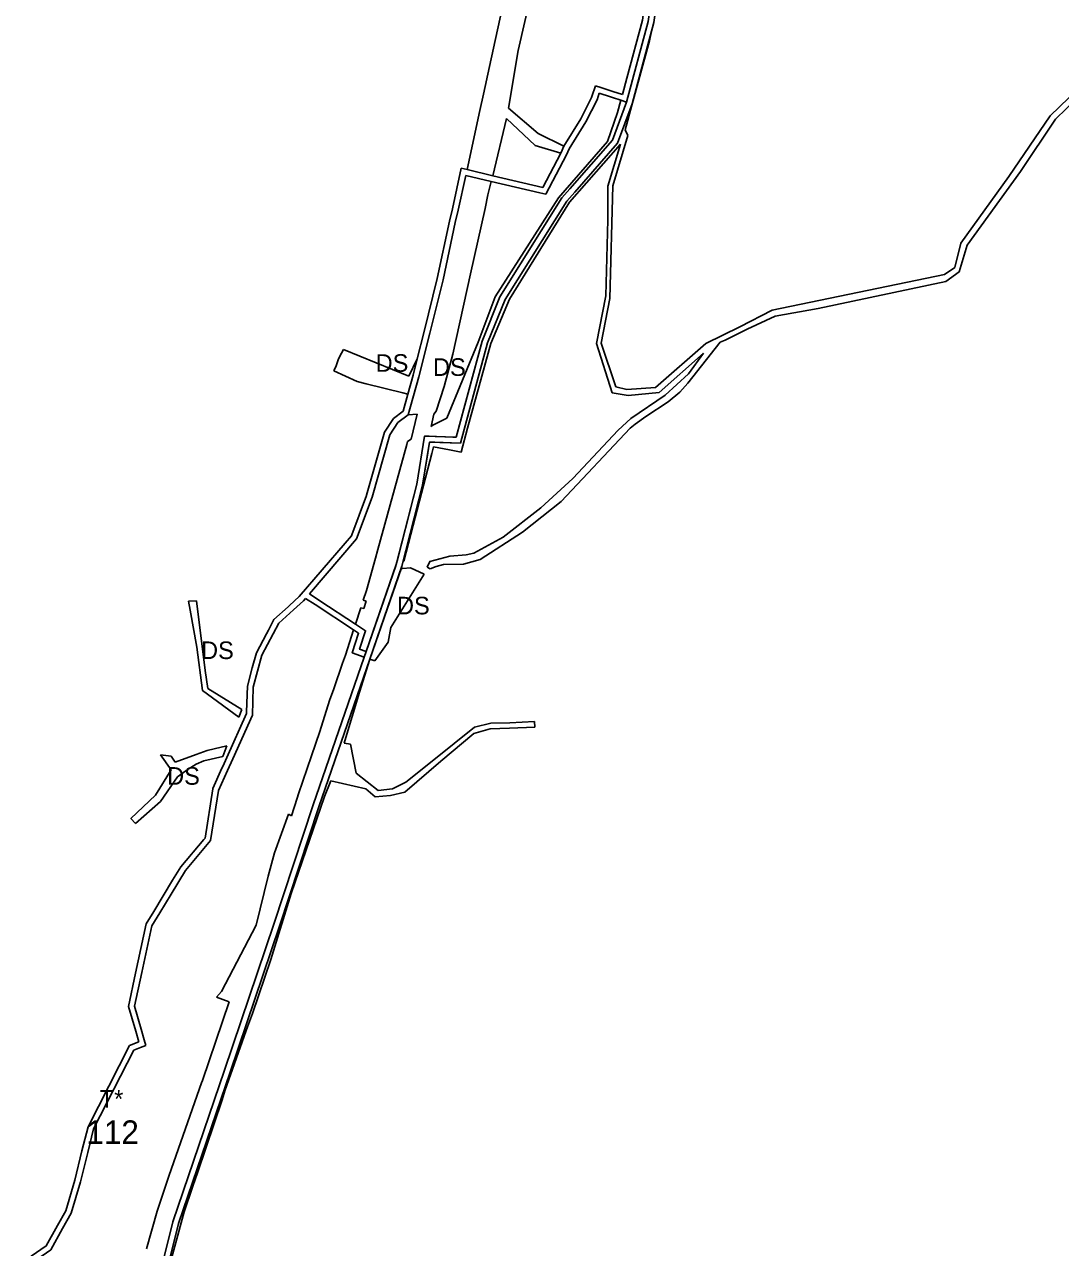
# Model space of a CAD drawing. Extents: x -477304 to -465641, y -1159113 to -1149285.
# Drawn here: x -475565 to -475036, y -1152941 to -1152317 of the extents above; entities that cross this region are included whole.
import ezdxf

# ---------------------------------------------------------------- set-up
doc = ezdxf.new("R2010")
doc.units = 0
for name, color, linetype in [('14', 7, 'Continuous'), ('35', 7, 'Continuous'), ('4', 7, 'Continuous'), ('60', 7, 'Continuous')]:
    doc.layers.add(name, color=color, linetype=linetype)

msp = doc.modelspace()

# ---------------------------------------------------------------- linework, layer by layer
at = {"layer": '14'}
for points in [[(-475245.44, -1152186.35), (-475243.65, -1152218.75), (-475241.46, -1152262.62), (-475241.46, -1152269.39), (-475241.31, -1152270.51), (-475241.34, -1152274.35), (-475246.95, -1152315.16), (-475258.01, -1152356.36)], [(-475255.15, -1152357.27), (-475244.01, -1152315.75), (-475238.34, -1152274.57), (-475238.31, -1152270.32), (-475238.43, -1152269.44)], [(-475258.01, -1152356.36), (-475265.24, -1152375.85), (-475286.99, -1152400.67)], [(-475284.43, -1152402.31), (-475262.62, -1152377.42), (-475255.15, -1152357.27)], [(-475286.99, -1152400.67), (-475290.96, -1152405.2), (-475322.62, -1152455.81), (-475331.74, -1152478.42), (-475345.01, -1152527.49)], [(-475342.74, -1152530.57), (-475328.89, -1152479.37), (-475319.94, -1152457.18), (-475288.55, -1152407), (-475284.43, -1152402.31)], [(-475345.01, -1152527.49), (-475361.04, -1152526.91), (-475365.02, -1152551.46), (-475375.51, -1152592.44)], [(-475372.63, -1152593.3), (-475362.08, -1152552.07), (-475358.5, -1152530), (-475342.74, -1152530.57)], [(-475375.51, -1152592.44), (-475390.91, -1152636.94), (-475391.89, -1152639.78), (-475391.91, -1152639.82), (-475417.9, -1152715.21), (-475437.95, -1152776.2), (-475463.13, -1152850.73), (-475489.63, -1152928.06), (-475499.3, -1152967.33), (-475503.12, -1152984.38), (-475508.96, -1153031.11)], [(-475506.02, -1153031.73), (-475500.16, -1152984.89), (-475496.38, -1152968.01), (-475486.75, -1152928.91), (-475460.29, -1152851.7), (-475435.1, -1152777.15), (-475415.06, -1152716.17), (-475389.07, -1152640.8), (-475372.63, -1152593.3)]]:
    msp.add_lwpolyline(points, dxfattribs=at)
at = {"layer": '35'}
for p, q in [((-475313.31, -1152330.04), (-475306.6, -1152300.91)), ((-475245.2, -1152320.2), (-475255.15, -1152357.27)), ((-475246.29, -1152325.1), (-475245.2, -1152320.2)), ((-475247.26, -1152328.87), (-475246.29, -1152325.1)), ((-475318.25, -1152359.48), (-475313.31, -1152330.04)), ((-475253.57, -1152351.76), (-475247.26, -1152328.87)), ((-475039.07, -1152365.09), (-475019.96, -1152346.46)), ((-475256.43, -1152362.34), (-475253.57, -1152351.76)), ((-475260.87, -1152355.44), (-475262.53, -1152361.67)), ((-475258.01, -1152356.36), (-475260.87, -1152355.44)), ((-475326.33, -1152393.96), (-475319.25, -1152364.75)), ((-475319.25, -1152364.75), (-475304.63, -1152378.54)), ((-475303.16, -1152372.41), (-475318.25, -1152359.48)), ((-475262.53, -1152361.67), (-475267.7, -1152376.49)), ((-475257.3, -1152365.58), (-475256.43, -1152362.34)), ((-475258.64, -1152370.54), (-475257.3, -1152365.58)), ((-475257.39, -1152373.38), (-475258.64, -1152370.54)), ((-475290.01, -1152378.88), (-475303.16, -1152372.41)), ((-475267.7, -1152376.49), (-475292.79, -1152405.29)), ((-475304.63, -1152378.54), (-475291.5, -1152382.46)), ((-475340.07, -1152393.8), (-475343.94, -1152411.53)), ((-475327.04, -1152396.88), (-475340.07, -1152393.8)), ((-475339.43, -1152390.87), (-475326.33, -1152393.96)), ((-475328.72, -1152403.82), (-475327.04, -1152396.88)), ((-475292.79, -1152405.29), (-475325.03, -1152455.81)), ((-475343.94, -1152411.53), (-475345.4, -1152417.79)), ((-475345.4, -1152417.79), (-475351.66, -1152447.13)), ((-475088.17, -1152443.1), (-475084.12, -1152429.44)), ((-475095.08, -1152448.03), (-475088.17, -1152443.1)), ((-475351.66, -1152447.13), (-475358.46, -1152474.34)), ((-475160.15, -1152461.72), (-475095.08, -1152448.03)), ((-475325.03, -1152455.81), (-475333.8, -1152478.93)), ((-475358.46, -1152474.34), (-475364.04, -1152496.65)), ((-475402.54, -1152482.7), (-475403.53, -1152484.59)), ((-475369.17, -1152496.34), (-475402.54, -1152482.7)), ((-475333.8, -1152478.93), (-475349.8, -1152517.74)), ((-475339.12, -1152522.84), (-475327.31, -1152479.71)), ((-475217.53, -1152479.71), (-475243.3, -1152502.09)), ((-475403.53, -1152484.59), (-475405, -1152487.43)), ((-475364.82, -1152487.4), (-475369.17, -1152496.34)), ((-475366.94, -1152495.89), (-475364.82, -1152487.4)), ((-475241.36, -1152504.61), (-475218.8, -1152484.62)), ((-475407.33, -1152493.63), (-475395.52, -1152499.07)), ((-475369.61, -1152505.52), (-475366.94, -1152495.89)), ((-475395.52, -1152499.07), (-475390.84, -1152500.22)), ((-475390.84, -1152500.22), (-475372.25, -1152504.78)), ((-475364.04, -1152496.65), (-475366.72, -1152506.32)), ((-475355.19, -1152514.25), (-475351.11, -1152501.62)), ((-475372.25, -1152504.78), (-475369.61, -1152505.52)), ((-475366.72, -1152506.32), (-475368.57, -1152513)), ((-475265.28, -1152504.9), (-475257.18, -1152506.21)), ((-475257.18, -1152506.21), (-475241.36, -1152504.61)), ((-475368.57, -1152513), (-475369.42, -1152516.07)), ((-475356.32, -1152515.74), (-475355.19, -1152514.25)), ((-475369.42, -1152516.07), (-475364.87, -1152515.73)), ((-475364.87, -1152515.73), (-475367.85, -1152528.58)), ((-475357.74, -1152522.07), (-475356.32, -1152515.74)), ((-475349.8, -1152517.74), (-475353.06, -1152519.45)), ((-475255.74, -1152517.88), (-475262.25, -1152523.9)), ((-475358.74, -1152526.99), (-475355.07, -1152527.12)), ((-475355.07, -1152527.12), (-475346.63, -1152527.43)), ((-475346.63, -1152527.43), (-475345.01, -1152527.49)), ((-475342.38, -1152535.13), (-475339.12, -1152522.84)), ((-475370.2, -1152531.15), (-475384.89, -1152584.8)), ((-475369.76, -1152529.72), (-475370.2, -1152531.15)), ((-475367.85, -1152528.58), (-475369.76, -1152529.72)), ((-475357.37, -1152535.88), (-475356.46, -1152532.42)), ((-475356.46, -1152532.42), (-475348.36, -1152533.98)), ((-475347.41, -1152530.4), (-475355.85, -1152530.1)), ((-475342.74, -1152530.57), (-475347.41, -1152530.4)), ((-475366.93, -1152572.39), (-475357.37, -1152535.88)), ((-475348.36, -1152533.98), (-475342.38, -1152535.13)), ((-475301.78, -1152563.63), (-475321, -1152578.56)), ((-475311.1, -1152576.04), (-475291.41, -1152560.25)), ((-475371.66, -1152590.85), (-475366.93, -1152572.39)), ((-475332.65, -1152590.02), (-475311.1, -1152576.04)), ((-475386.13, -1152589.33), (-475390.65, -1152605.83)), ((-475384.89, -1152584.8), (-475386.13, -1152589.33)), ((-475375.51, -1152592.44), (-475374.74, -1152589.43)), ((-475390.91, -1152636.94), (-475375.74, -1152593.11)), ((-475372.94, -1152594.18), (-475389.07, -1152640.8)), ((-475375.74, -1152593.11), (-475375.51, -1152592.44)), ((-475372.17, -1152594.47), (-475372.94, -1152594.18)), ((-475368.26, -1152594.26), (-475372.17, -1152594.47)), ((-475371.97, -1152590.71), (-475371.66, -1152590.85)), ((-475361.28, -1152597.35), (-475368.26, -1152594.26)), ((-475359.79, -1152593.93), (-475358.24, -1152594.73)), ((-475358.24, -1152594.73), (-475355.12, -1152593.51)), ((-475355.12, -1152593.51), (-475351.47, -1152592.55)), ((-475390.65, -1152605.83), (-475392.44, -1152610.64)), ((-475481.55, -1152611.15), (-475480.73, -1152615.77)), ((-475393.55, -1152614.57), (-475396.31, -1152622.95)), ((-475392.13, -1152615.04), (-475393.55, -1152614.57)), ((-475392.44, -1152610.64), (-475390.87, -1152611.2)), ((-475390.87, -1152611.2), (-475392.13, -1152615.04)), ((-475397.28, -1152625.9), (-475400.43, -1152635.47)), ((-475386.49, -1152641.76), (-475379.71, -1152632.18)), ((-475401.52, -1152638.73), (-475402.93, -1152642.86)), ((-475400.43, -1152635.47), (-475401.52, -1152638.73)), ((-475402.93, -1152642.86), (-475407.43, -1152655.98)), ((-475389.07, -1152640.8), (-475386.49, -1152641.76)), ((-475471.7, -1152655.74), (-475473.07, -1152646.63)), ((-475471.87, -1152658.75), (-475455.85, -1152670.52)), ((-475454.3, -1152666.48), (-475471.7, -1152655.74)), ((-475407.43, -1152655.98), (-475409.66, -1152661.97)), ((-475409.66, -1152661.97), (-475414.56, -1152677.69)), ((-475455.85, -1152670.52), (-475454.3, -1152666.48)), ((-475317.49, -1152673.28), (-475327.3, -1152673.43)), ((-475317.74, -1152676.02), (-475304.89, -1152675.54)), ((-475304.95, -1152672.61), (-475317.49, -1152673.28)), ((-475304.89, -1152675.54), (-475304.95, -1152672.61)), ((-475414.56, -1152677.69), (-475418.81, -1152690.2)), ((-475398.94, -1152684.23), (-475402.06, -1152683.65)), ((-475352.71, -1152692.87), (-475335.93, -1152678.86)), ((-475490.41, -1152690.43), (-475495.82, -1152689.6)), ((-475495.82, -1152689.6), (-475490.4, -1152697.4)), ((-475477.61, -1152689.46), (-475488.43, -1152693.38)), ((-475462.06, -1152685.1), (-475468.56, -1152686.62)), ((-475464.04, -1152690.59), (-475462.06, -1152685.1)), ((-475396.03, -1152698.98), (-475398.94, -1152684.23)), ((-475488.43, -1152693.38), (-475490.41, -1152690.43)), ((-475481.7, -1152697.07), (-475477.69, -1152694.45)), ((-475477.69, -1152694.45), (-475473.67, -1152692.8)), ((-475473.67, -1152692.8), (-475464.04, -1152690.59)), ((-475418.81, -1152690.2), (-475425.41, -1152709.66)), ((-475371.11, -1152708.66), (-475352.71, -1152692.87)), ((-475356.44, -1152692.17), (-475370.66, -1152703.58)), ((-475495.81, -1152713.55), (-475487.25, -1152700.99)), ((-475487.25, -1152700.99), (-475481.7, -1152697.07)), ((-475384.79, -1152707.8), (-475396.03, -1152698.98)), ((-475412.15, -1152710.92), (-475408.98, -1152702.9)), ((-475408.98, -1152702.9), (-475391.14, -1152707.11)), ((-475391.14, -1152707.11), (-475386.32, -1152711.18)), ((-475377.39, -1152707.07), (-475384.79, -1152707.8)), ((-475370.66, -1152703.58), (-475377.39, -1152707.07)), ((-475508.67, -1152724.8), (-475495.81, -1152713.55)), ((-475426.08, -1152711.72), (-475429.06, -1152720.89)), ((-475425.41, -1152709.66), (-475426.08, -1152711.72)), ((-475423.54, -1152744.1), (-475412.15, -1152710.92)), ((-475430.58, -1152719.98), (-475437.73, -1152739.75)), ((-475429.06, -1152720.89), (-475430.58, -1152719.98)), ((-475437.73, -1152739.75), (-475440.93, -1152751.63)), ((-475429.17, -1152760.48), (-475423.54, -1152744.1)), ((-475440.93, -1152751.63), (-475447.03, -1152776.68)), ((-475447.03, -1152776.68), (-475464.82, -1152810.53)), ((-475464.82, -1152810.53), (-475467.24, -1152813.44)), ((-475467.24, -1152813.44), (-475460.83, -1152815.72)), ((-475460.83, -1152815.72), (-475474.51, -1152855.97)), ((-475451.39, -1152828.63), (-475448.91, -1152821.68)), ((-475463.02, -1152861.18), (-475453.09, -1152833.38)), ((-475453.09, -1152833.38), (-475451.39, -1152828.63)), ((-475474.88, -1152857.07), (-475491.51, -1152904.28)), ((-475474.51, -1152855.97), (-475474.88, -1152857.07)), ((-475464.37, -1152865.85), (-475463.02, -1152861.18)), ((-475476.85, -1152902.59), (-475464.37, -1152865.85)), ((-475491.51, -1152904.28), (-475497.54, -1152922.65)), ((-475497.54, -1152922.65), (-475503.01, -1152941.9))]:
    msp.add_line(p, q, dxfattribs=at)
for points in [[(-475320.63, -1152304.65), (-475327.95, -1152338.23), (-475331.02, -1152352.31), (-475332.87, -1152360.77), (-475339.43, -1152390.87)], [(-474998.97, -1152332.88), (-475022.53, -1152344.85), (-475041.76, -1152363.36)], [(-475286.99, -1152400.67), (-475265.24, -1152375.85), (-475258.01, -1152356.36)], [(-475255.15, -1152357.27), (-475262.62, -1152377.42), (-475284.43, -1152402.31)], [(-475041.76, -1152363.36), (-475062.85, -1152394.35), (-475087.42, -1152428.41), (-475090.45, -1152440.85)], [(-475084.12, -1152429.44), (-475056.91, -1152391.86), (-475039.07, -1152365.09)], [(-475327.31, -1152479.71), (-475317.78, -1152456.94), (-475287.03, -1152407.53), (-475261.06, -1152377.8)], [(-475261.06, -1152377.8), (-475267.57, -1152399.3), (-475267.57, -1152416.58)], [(-475266.54, -1152456.65), (-475265.01, -1152399.16), (-475257.39, -1152373.38)], [(-475291.5, -1152382.46), (-475291.29, -1152382.06), (-475290.01, -1152378.88)], [(-475345.01, -1152527.49), (-475331.74, -1152478.42), (-475322.62, -1152455.81), (-475290.96, -1152405.2), (-475286.99, -1152400.67)], [(-475284.43, -1152402.31), (-475288.55, -1152407), (-475319.94, -1152457.18), (-475328.89, -1152479.37), (-475342.74, -1152530.57)], [(-475337.66, -1152444.01), (-475330.23, -1152410.72), (-475328.72, -1152403.82)], [(-475267.57, -1152416.58), (-475268.56, -1152455.28), (-475273.26, -1152479.69), (-475265.28, -1152504.9)], [(-475351.11, -1152501.62), (-475346.66, -1152485.07), (-475337.66, -1152444.01)], [(-475090.45, -1152440.85), (-475095.72, -1152444.43), (-475183.73, -1152462.64)], [(-475263.53, -1152501.82), (-475270.98, -1152479.5), (-475266.54, -1152456.65)], [(-475183.73, -1152462.64), (-475200.2, -1152471.15), (-475217.53, -1152479.71)], [(-475196.36, -1152472.32), (-475182.18, -1152465.78), (-475160.15, -1152461.72)], [(-475210.27, -1152479.01), (-475207.74, -1152477.88), (-475196.36, -1152472.32)], [(-475253.56, -1152520.85), (-475248.2, -1152516.91), (-475236.68, -1152509.49), (-475230.88, -1152504.54), (-475226.78, -1152499.84), (-475210.27, -1152479.01)], [(-475405, -1152487.43), (-475406.15, -1152491.07), (-475407.33, -1152493.63)], [(-475218.8, -1152484.62), (-475226.4, -1152495.16), (-475238.35, -1152506.08), (-475255.74, -1152517.88)], [(-475243.3, -1152502.09), (-475257.77, -1152503.2), (-475263.53, -1152501.82)], [(-475353.06, -1152519.45), (-475356.85, -1152521.43), (-475357.74, -1152522.07)], [(-475291.41, -1152560.25), (-475256.23, -1152522.95), (-475253.56, -1152520.85)], [(-475374.74, -1152589.43), (-475365.02, -1152551.46), (-475361.04, -1152526.91), (-475358.74, -1152526.99)], [(-475262.25, -1152523.9), (-475285.34, -1152548.57), (-475301.78, -1152563.63)], [(-475355.85, -1152530.1), (-475358.5, -1152530), (-475359.38, -1152535.4)], [(-475359.38, -1152535.4), (-475362.08, -1152552.07), (-475371.97, -1152590.71)], [(-475321, -1152578.56), (-475336.01, -1152586.77), (-475339.78, -1152587.54)], [(-475339.78, -1152587.54), (-475348.25, -1152588.27), (-475358.48, -1152590.93), (-475359.79, -1152593.93)], [(-475351.47, -1152592.55), (-475341.2, -1152592.4), (-475332.65, -1152590.02)], [(-475379.71, -1152632.18), (-475378.32, -1152624.73), (-475361.28, -1152597.35)], [(-475473.07, -1152646.63), (-475477.57, -1152611.05), (-475481.55, -1152611.15)], [(-475480.73, -1152615.77), (-475477.35, -1152634.66), (-475474.4, -1152656.89), (-475471.87, -1152658.75)], [(-475391.89, -1152639.78), (-475397.96, -1152637.58), (-475394.74, -1152627.56), (-475397.28, -1152625.9)], [(-475396.31, -1152622.95), (-475391.19, -1152626.31), (-475394.22, -1152635.75), (-475390.91, -1152636.94)], [(-475508.96, -1153031.11), (-475503.12, -1152984.38), (-475499.3, -1152967.33), (-475489.63, -1152928.06), (-475463.13, -1152850.73), (-475437.95, -1152776.2), (-475417.9, -1152715.21), (-475391.91, -1152639.82), (-475391.89, -1152639.78)], [(-475389.07, -1152640.8), (-475415.06, -1152716.17), (-475435.1, -1152777.15), (-475460.29, -1152851.7), (-475486.75, -1152928.91), (-475496.38, -1152968.01), (-475500.16, -1152984.89), (-475506.02, -1153031.73)], [(-475402.06, -1152683.65), (-475398.71, -1152672.3), (-475397.94, -1152669.56), (-475395.03, -1152659.88), (-475389.07, -1152640.8)], [(-475327.3, -1152673.43), (-475335.62, -1152675.47), (-475356.44, -1152692.17)], [(-475335.93, -1152678.86), (-475327.56, -1152676.32), (-475317.74, -1152676.02)], [(-475468.56, -1152686.62), (-475472, -1152687.43), (-475477.61, -1152689.46)], [(-475490.4, -1152697.4), (-475498.36, -1152710.25), (-475510.93, -1152722.23), (-475508.67, -1152724.8)], [(-475386.32, -1152711.18), (-475378.53, -1152710.47), (-475371.11, -1152708.66)], [(-475448.91, -1152821.68), (-475439.62, -1152794.25), (-475429.17, -1152760.48)], [(-475494.22, -1152962.84), (-475492.8, -1152956.23), (-475483.8, -1152923.03), (-475479.36, -1152909.97), (-475476.85, -1152902.59)]]:
    msp.add_lwpolyline(points, dxfattribs=at)
at = {"layer": '4'}
for p, q in [((-475257.88, -1152344.23), (-475260.1, -1152352.54)), ((-475273.92, -1152348.11), (-475275.68, -1152353.57)), ((-475271.06, -1152349.02), (-475273.92, -1152348.11)), ((-475273.05, -1152355.18), (-475271.98, -1152351.88)), ((-475271.98, -1152351.88), (-475266.25, -1152353.72)), ((-475265.07, -1152350.94), (-475271.06, -1152349.02)), ((-475260.1, -1152352.54), (-475265.07, -1152350.94)), ((-475266.25, -1152353.72), (-475265.23, -1152354.04)), ((-475265.23, -1152354.04), (-475260.87, -1152355.44)), ((-475291.5, -1152382.46), (-475300.8, -1152399.99)), ((-475299.23, -1152403.45), (-475288.57, -1152383.33)), ((-475288.57, -1152383.33), (-475287.31, -1152380.21)), ((-475339.43, -1152390.87), (-475342.35, -1152390.18)), ((-475340.07, -1152393.8), (-475327.04, -1152396.88)), ((-475326.33, -1152393.96), (-475339.43, -1152390.87)), ((-475300.8, -1152399.99), (-475326.33, -1152393.96)), ((-475327.04, -1152396.88), (-475302.25, -1152402.73)), ((-475302.25, -1152402.73), (-475299.23, -1152403.45)), ((-475351.66, -1152447.13), (-475345.4, -1152417.79)), ((-475358.46, -1152474.34), (-475351.66, -1152447.13)), ((-475364.04, -1152496.65), (-475358.46, -1152474.34)), ((-475364.82, -1152487.4), (-475366.94, -1152495.89)), ((-475366.94, -1152495.89), (-475369.61, -1152505.52)), ((-475366.72, -1152506.32), (-475364.04, -1152496.65)), ((-475368.57, -1152513), (-475366.72, -1152506.32)), ((-475369.42, -1152516.07), (-475368.57, -1152513)), ((-475378.75, -1152526.25), (-475374.76, -1152520.03)), ((-475374.76, -1152520.03), (-475369.42, -1152516.07)), ((-475387.87, -1152558.17), (-475378.75, -1152526.25)), ((-475395.84, -1152579.34), (-475387.87, -1152558.17)), ((-475419.88, -1152607.47), (-475395.84, -1152579.34)), ((-475414.57, -1152610.96), (-475419.88, -1152607.47)), ((-475430.71, -1152614.06), (-475437.95, -1152620.65)), ((-475421.85, -1152609.77), (-475416.93, -1152613)), ((-475416.93, -1152613), (-475397.28, -1152625.9)), ((-475396.31, -1152622.95), (-475414.57, -1152610.96)), ((-475437.95, -1152620.65), (-475440.78, -1152626)), ((-475435.54, -1152622.52), (-475428.03, -1152615.68)), ((-475444.11, -1152638.71), (-475435.54, -1152622.52)), ((-475440.78, -1152626), (-475441.77, -1152627.87)), ((-475448.54, -1152655.06), (-475444.11, -1152638.71)), ((-475448.99, -1152669.34), (-475448.54, -1152655.06)), ((-475451.97, -1152668.65), (-475462.01, -1152691.03)), ((-475459.01, -1152691.67), (-475448.99, -1152669.34)), ((-475451.94, -1152667.75), (-475451.97, -1152668.65)), ((-475464.08, -1152695.64), (-475464.49, -1152696.54)), ((-475462.01, -1152691.03), (-475464.08, -1152695.64)), ((-475461.7, -1152697.67), (-475459.01, -1152691.67)), ((-475464.49, -1152696.54), (-475469.15, -1152706.92)), ((-475466.26, -1152707.82), (-475461.7, -1152697.67)), ((-475470.29, -1152733.49), (-475466.26, -1152707.82)), ((-475473.12, -1152732.19), (-475473.77, -1152732.95)), ((-475489.7, -1152753.71), (-475499.32, -1152769.59)), ((-475496.27, -1152770.34), (-475490.45, -1152760.73)), ((-475508.54, -1152830.79), (-475506.96, -1152836.23)), ((-475504.15, -1152835.15), (-475505.74, -1152829.69)), ((-475506.96, -1152836.23), (-475511.67, -1152838.03)), ((-475509.52, -1152840.42), (-475506.13, -1152839.12)), ((-475506.13, -1152839.12), (-475503.31, -1152838.04)), ((-475503.31, -1152838.04), (-475504.15, -1152835.15)), ((-475530.04, -1152880.62), (-475509.52, -1152840.42)), ((-475533.04, -1152892.65), (-475530.04, -1152880.62)), ((-475536.77, -1152907.63), (-475533.04, -1152892.65)), ((-475541.45, -1152923.65), (-475536.77, -1152907.63)), ((-475545.81, -1152931.5), (-475541.45, -1152923.65))]:
    msp.add_line(p, q, dxfattribs=at)
for points in [[(-475260.87, -1152355.44), (-475258.01, -1152356.36), (-475246.95, -1152315.16), (-475241.34, -1152274.35), (-475241.31, -1152270.51), (-475241.46, -1152269.39), (-475241.46, -1152262.62), (-475243.65, -1152218.75), (-475245.44, -1152186.35)], [(-475244.34, -1152274.13), (-475249.9, -1152314.56), (-475257.88, -1152344.23)], [(-475275.68, -1152353.57), (-475275.83, -1152354.03), (-475281.41, -1152364.94), (-475290, -1152378.85), (-475290.01, -1152378.88)], [(-475287.31, -1152380.21), (-475278.79, -1152366.41), (-475273.05, -1152355.18)], [(-475290.01, -1152378.88), (-475291.29, -1152382.06), (-475291.5, -1152382.46)], [(-475342.35, -1152390.18), (-475346.87, -1152410.87), (-475348.33, -1152417.14), (-475348.33, -1152417.16)], [(-475345.4, -1152417.79), (-475343.94, -1152411.53), (-475340.07, -1152393.8)], [(-475348.33, -1152417.16), (-475354.58, -1152446.45), (-475354.6, -1152446.5)], [(-475354.6, -1152446.5), (-475361.37, -1152473.61), (-475364.82, -1152487.4)], [(-475369.61, -1152505.52), (-475369.61, -1152505.52), (-475372.04, -1152514.27)], [(-475372.04, -1152514.27), (-475376.99, -1152517.95), (-475381.51, -1152525), (-475390.69, -1152557.11)], [(-475390.69, -1152557.11), (-475390.72, -1152557.23), (-475398.28, -1152577.32)], [(-475398.28, -1152577.32), (-475398.46, -1152577.79), (-475401.66, -1152581.53)], [(-475401.66, -1152581.53), (-475425.06, -1152608.91), (-475430.05, -1152613.46), (-475430.71, -1152614.06)], [(-475428.03, -1152615.68), (-475422.9, -1152611), (-475421.85, -1152609.77)], [(-475397.28, -1152625.9), (-475394.74, -1152627.56), (-475397.96, -1152637.58), (-475391.89, -1152639.78), (-475390.91, -1152636.94), (-475394.22, -1152635.75), (-475391.19, -1152626.31), (-475396.31, -1152622.95)], [(-475441.77, -1152627.87), (-475446.92, -1152637.6), (-475449, -1152645.28)], [(-475449, -1152645.28), (-475451.53, -1152654.61), (-475451.94, -1152667.75)], [(-475469.15, -1152706.92), (-475469.16, -1152706.96), (-475473.12, -1152732.19)], [(-475490.45, -1152760.73), (-475483.12, -1152748.65), (-475470.29, -1152733.49)], [(-475473.77, -1152732.95), (-475485.56, -1152746.89), (-475489.7, -1152753.71)], [(-475499.32, -1152769.59), (-475503.16, -1152775.92), (-475508.55, -1152801.13)], [(-475505.43, -1152800.88), (-475500.33, -1152777.05), (-475496.27, -1152770.34)], [(-475508.55, -1152801.13), (-475512.2, -1152818.18), (-475508.54, -1152830.79)], [(-475505.74, -1152829.69), (-475509.11, -1152818.07), (-475505.43, -1152800.88)], [(-475511.67, -1152838.03), (-475532.87, -1152879.56), (-475535.95, -1152891.92), (-475539.67, -1152906.85), (-475544.24, -1152922.49), (-475548.43, -1152930.05), (-475554.15, -1152940.37), (-475561.8, -1152945.58), (-475565.3, -1152967.49), (-475564.12, -1152982.64), (-475563.49, -1152988.42), (-475562.37, -1152998.73), (-475559.5, -1153009.05)], [(-475529.64, -1153080), (-475531.78, -1153077.45), (-475543.65, -1153065.97), (-475547.14, -1153051.57), (-475550.54, -1153030.03), (-475556.61, -1153008.25), (-475559.41, -1152998.16), (-475560.51, -1152988.1), (-475561.13, -1152982.36), (-475562.28, -1152967.61), (-475559.04, -1152947.33), (-475551.87, -1152942.45), (-475545.81, -1152931.5)]]:
    msp.add_lwpolyline(points, dxfattribs=at)

# ---------------------------------------------------------------- texts
at = {"layer": '35'}
for p in [(-475386.07, -1152494.11), (-475356.79, -1152496.19), (-475375.17, -1152617.97), (-475475.17, -1152640.78), (-475492.51, -1152704.95)]:
    msp.add_text('DS', height=9, dxfattribs=at).set_placement(p)
at = {"layer": '4'}
msp.add_text('T*', height=9, dxfattribs=at).set_placement((-475526.87, -1152869.86))
at = {"layer": '60'}
msp.add_text('112', height=12, dxfattribs=at).set_placement((-475533.69, -1152888.32))

doc.saveas('drawing.dxf')
